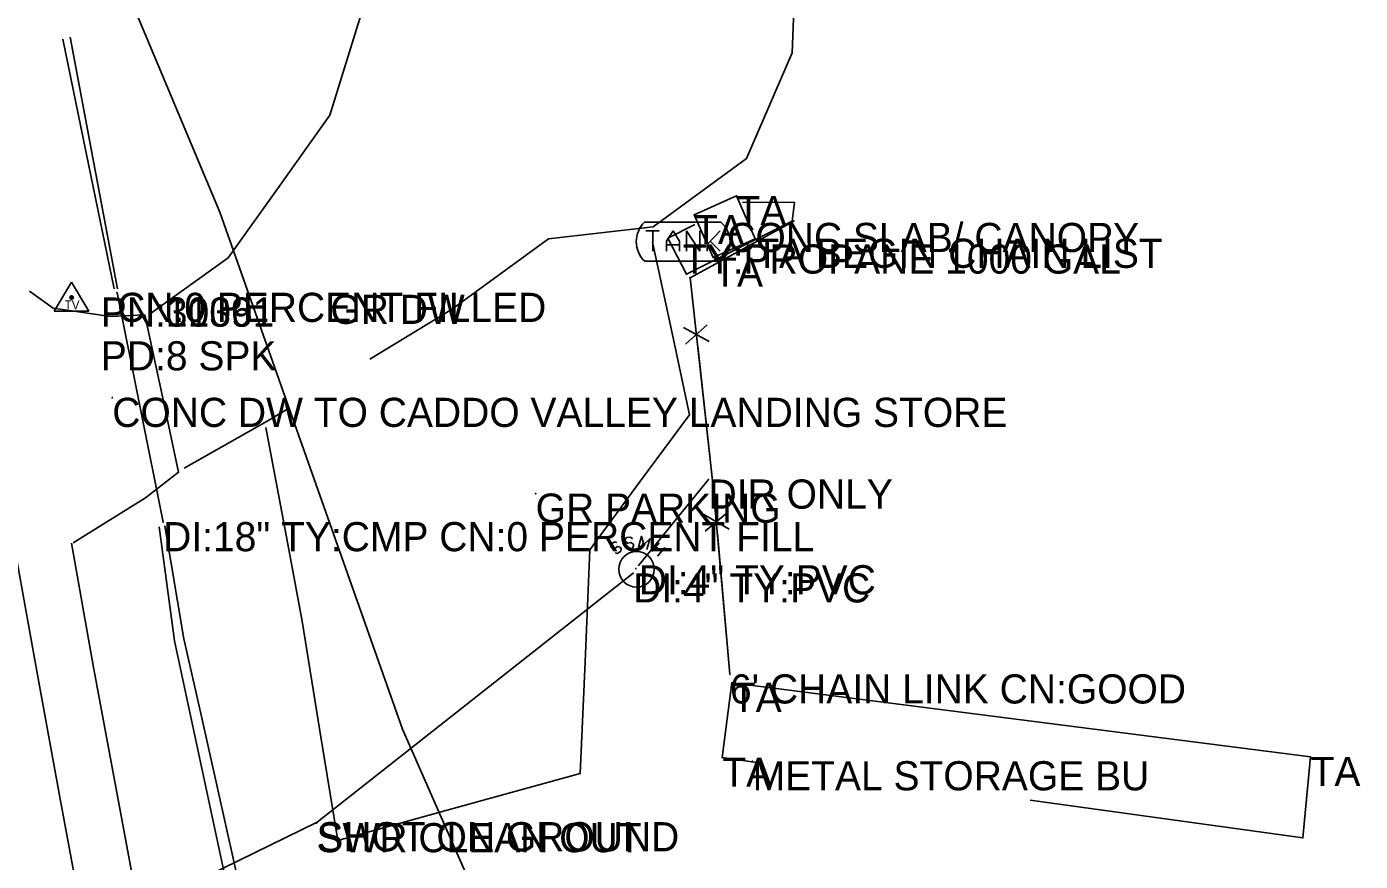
# Model space of a CAD drawing. Extents: x 954793 to 988390, y 1867850 to 1924428.
# Drawn here: x 986234.1 to 986462.7, y 1874102.3 to 1874245.4 of the extents above; entities that cross this region are included whole.
import ezdxf

# ---------------------------------------------------------------- set-up
doc = ezdxf.new("R2010")
doc.units = 0
for name, color, linetype in [('S_BUILDING', 7, 'Continuous'), ('S_BUILDING_ANNOT', 7, 'Continuous'), ('S_DITCHLINE', 7, 'Continuous'), ('S_DRG_PT_SYM', 7, 'Continuous'), ('S_DRIVEWAY', 7, 'Continuous'), ('S_EDGE_CONCRETE', 7, 'Continuous'), ('S_EDGE_PAVEMENT', 7, 'Continuous'), ('S_FENCE', 7, 'Continuous'), ('S_FENCE_ANNOT', 7, 'Continuous'), ('S_FIBER_OPTIC_CABLE', 7, 'Continuous'), ('S_MISC_STRUCTURES', 7, 'Continuous'), ('S_MISC_STRUCTURES_ANNOT', 7, 'Continuous'), ('S_MSC_PT_SYM', 7, 'Continuous'), ('S_SANITARY_SEWER', 7, 'Continuous'), ('S_SANITARY_SEWER_ANNOT', 7, 'Continuous'), ('S_SECONDARY_CTL', 7, 'Continuous'), ('S_SECONDARY_CTL_ANNOT', 7, 'Continuous'), ('S_SHOULDER', 7, 'Continuous'), ('S_SIDE_DRAIN', 7, 'Continuous'), ('S_SIDE_DRAIN_ANNOT', 7, 'Continuous'), ('S_STR_PT_SYM', 7, 'Continuous'), ('S_SURVEY_TEXT_ANNOT', 7, 'Continuous'), ('S_TANK', 7, 'Continuous'), ('S_TANK_ANNOT', 7, 'Continuous'), ('S_UTL_PT_SYM', 7, 'Continuous')]:
    doc.layers.add(name, color=color, linetype=linetype)

msp = doc.modelspace()

# ---------------------------------------------------------------- linework, layer by layer
at = {"layer": 'S_BUILDING'}
for p, q in [((986353.33, 1874120.08), (986354.97, 1874132.91)), ((986354.97, 1874132.91), (986454.17, 1874120.21)), ((986359.61, 1874119.21), (986353.33, 1874120.08)), ((986454.17, 1874120.21), (986452.84, 1874106.35)), ((986452.84, 1874106.35), (986406.12, 1874112.79))]:
    msp.add_line(p, q, dxfattribs=at)
at = {"layer": 'S_DITCHLINE'}
for points in [[(986249.07, 1874200.42), (986244.68, 1874221.82), (986240.3, 1874243.22)], [(986249.65, 1874200.43), (986245.59, 1874222), (986241.54, 1874243.57)], [(986286.86, 1874026.12), (986282.75, 1874041.82), (986278.63, 1874057.53), (986274.52, 1874073.23), (986270.4, 1874088.94), (986267.66, 1874101.73), (986264.92, 1874114.52), (986262.18, 1874127.31), (986259.43, 1874140.1), (986256.81, 1874159.66)], [(986288.04, 1874026.67), (986284.16, 1874042.32), (986280.29, 1874057.96), (986276.41, 1874073.61), (986272.53, 1874089.26), (986269.66, 1874102.06), (986266.79, 1874114.85), (986263.92, 1874127.65), (986261.05, 1874140.45), (986257.75, 1874159.81)]]:
    msp.add_lwpolyline(points, dxfattribs=at)
at = {"layer": 'S_DRG_PT_SYM'}
for points in [[(986249.59, 1874199.77), (986249.59, 1874199.82), (986249.59, 1874199.77), (986249.54, 1874199.77), (986249.59, 1874199.77), (986249.59, 1874199.72), (986249.59, 1874199.77), (986249.64, 1874199.77)], [(986257.48, 1874160.46), (986257.48, 1874160.51), (986257.48, 1874160.46), (986257.43, 1874160.46), (986257.48, 1874160.46), (986257.48, 1874160.41), (986257.48, 1874160.46), (986257.53, 1874160.46)]]:
    msp.add_lwpolyline(points, dxfattribs=at)
at = {"layer": 'S_DRIVEWAY'}
for points in [[(986255.07, 1874196.04), (986268.65, 1874205.74), (986277.36, 1874217.97), (986286.07, 1874230.2), (986291.12, 1874246.64), (986296.17, 1874263.08), (986297.88, 1874275.26), (986289.89, 1874298.72), (986272.33, 1874313.52), (986261.07, 1874320.99), (986249.82, 1874328.46), (986230.02, 1874337.31)], [(986292.9, 1874188.4), (986306.92, 1874196.88), (986323.52, 1874209.02), (986341.49, 1874211.06), (986357.45, 1874222.81), (986365.28, 1874240.88), (986366.13, 1874261.66)], [(986275.1, 1874176.65), (986278.2, 1874160.06), (986281.29, 1874143.47), (986284.35, 1874124.67), (986287.41, 1874105.88), (986308.2, 1874111.62), (986328.99, 1874117.36), (986329.8, 1874136.53), (986330.6, 1874155.7), (986339.16, 1874167.28), (986347.72, 1874178.87), (986344.54, 1874193.67), (986341.35, 1874208.47)], [(986242.03, 1874156.91), (986254.44, 1874164.62), (986260.12, 1874169), (986257.23, 1874182.48), (986254.33, 1874195.97), (986248.46, 1874195.7), (986238.63, 1874197.14), (986234.55, 1874200.03)], [(986261.06, 1874169.68), (986275.32, 1874177.77), (986278.55, 1874179.72)]]:
    msp.add_lwpolyline(points, dxfattribs=at)
at = {"layer": 'S_EDGE_CONCRETE'}
msp.add_lwpolyline([(986348.61, 1874211.49), (986343.99, 1874209.11), (986347.17, 1874202.94), (986365.31, 1874212.05), (986365.68, 1874215.26), (986356.79, 1874215.31)], dxfattribs=at)
at = {"layer": 'S_EDGE_PAVEMENT'}
msp.add_lwpolyline([(986273.98, 1873924.41), (986270.2, 1873945.07), (986266.43, 1873965.72), (986262.54, 1873987.2), (986258.66, 1874008.68), (986254.93, 1874029.28), (986251.21, 1874049.88), (986247.42, 1874071.12), (986243.63, 1874092.36), (986239.78, 1874113.31), (986235.92, 1874134.26), (986232.33, 1874154.29), (986228.74, 1874174.32), (986224.83, 1874195.73), (986220.92, 1874217.13), (986217.11, 1874238.21), (986213.3, 1874259.29), (986209.59, 1874279.77), (986205.88, 1874300.24), (986202.59, 1874318.01), (986199.31, 1874335.79), (986195.2, 1874358.19)], dxfattribs=at)
at = {"layer": 'S_FENCE'}
for p, q in [((986347.81, 1874202.34), (986365.58, 1874212.07)), ((986351.78, 1874166.5), (986347.81, 1874202.34)), ((986351.08, 1874191.4), (986346.69, 1874193.8)), ((986347.01, 1874190.95), (986350.76, 1874194.25)), ((986354.64, 1874134.36), (986351.78, 1874166.5)), ((986354.48, 1874159.26), (986350.14, 1874161.76)), ((986350.4, 1874158.9), (986354.22, 1874162.12))]:
    msp.add_line(p, q, dxfattribs=at)
for points in [[(986347.81, 1874202.34), (986365.58, 1874212.07)], [(986348.73, 1874194.02), (986347.81, 1874202.34)], [(986351.78, 1874166.5), (986349.11, 1874190.61)], [(986352.18, 1874161.94), (986351.78, 1874166.5)], [(986354.64, 1874134.36), (986352.49, 1874158.52)]]:
    msp.add_lwpolyline(points, dxfattribs=at)
at = {"layer": 'S_FIBER_OPTIC_CABLE'}
for p, q in [((986267.22, 1874213.58), (986251.3, 1874251.55)), ((986298.49, 1874124.96), (986267.22, 1874213.58)), ((986311.86, 1874094.61), (986298.49, 1874124.96))]:
    msp.add_line(p, q, dxfattribs=at)
at = {"layer": 'S_MISC_STRUCTURES'}
for p, q in [((986355.76, 1874216.36), (986348.5, 1874213.11)), ((986358.98, 1874209.04), (986355.76, 1874216.36)), ((986348.5, 1874213.11), (986351.77, 1874205.81)), ((986351.77, 1874205.81), (986358.98, 1874209.04))]:
    msp.add_line(p, q, dxfattribs=at)
at = {"layer": 'S_MSC_PT_SYM'}
for points in [[(986355.76, 1874216.36), (986355.76, 1874216.41), (986355.76, 1874216.36), (986355.71, 1874216.36), (986355.76, 1874216.36), (986355.76, 1874216.31), (986355.76, 1874216.36), (986355.81, 1874216.36)], [(986348.5, 1874213.11), (986348.5, 1874213.16), (986348.5, 1874213.11), (986348.45, 1874213.11), (986348.5, 1874213.11), (986348.5, 1874213.06), (986348.5, 1874213.11), (986348.55, 1874213.11)], [(986365.58, 1874212.07), (986365.58, 1874212.12), (986365.58, 1874212.07), (986365.53, 1874212.07), (986365.58, 1874212.07), (986365.58, 1874212.02), (986365.58, 1874212.07), (986365.63, 1874212.07)], [(986354.18, 1874211.75), (986354.18, 1874211.8), (986354.18, 1874211.75), (986354.13, 1874211.75), (986354.18, 1874211.75), (986354.18, 1874211.7), (986354.18, 1874211.75), (986354.23, 1874211.75)], [(986358.98, 1874209.04), (986358.98, 1874209.09), (986358.98, 1874209.04), (986358.93, 1874209.04), (986358.98, 1874209.04), (986358.98, 1874208.99), (986358.98, 1874209.04), (986359.03, 1874209.04)], [(986351.77, 1874205.81), (986351.77, 1874205.86), (986351.77, 1874205.81), (986351.72, 1874205.81), (986351.77, 1874205.81), (986351.77, 1874205.76), (986351.77, 1874205.81), (986351.82, 1874205.81)], [(986347.81, 1874202.34), (986347.81, 1874202.39), (986347.81, 1874202.34), (986347.76, 1874202.34), (986347.81, 1874202.34), (986347.81, 1874202.29), (986347.81, 1874202.34), (986347.86, 1874202.34)], [(986286.15, 1874199.43), (986286.15, 1874199.48), (986286.15, 1874199.43), (986286.1, 1874199.43), (986286.15, 1874199.43), (986286.15, 1874199.38), (986286.15, 1874199.43), (986286.2, 1874199.43)], [(986248.76, 1874181.77), (986248.76, 1874181.82), (986248.76, 1874181.77), (986248.71, 1874181.77), (986248.76, 1874181.77), (986248.76, 1874181.72), (986248.76, 1874181.77), (986248.81, 1874181.77)], [(986351.78, 1874166.5), (986351.78, 1874166.55), (986351.78, 1874166.5), (986351.73, 1874166.5), (986351.78, 1874166.5), (986351.78, 1874166.45), (986351.78, 1874166.5), (986351.83, 1874166.5)], [(986321.34, 1874165.35), (986321.34, 1874165.4), (986321.34, 1874165.35), (986321.29, 1874165.35), (986321.34, 1874165.35), (986321.34, 1874165.3), (986321.34, 1874165.35), (986321.39, 1874165.35)], [(986354.64, 1874134.36), (986354.64, 1874134.41), (986354.64, 1874134.36), (986354.59, 1874134.36), (986354.64, 1874134.36), (986354.64, 1874134.31), (986354.64, 1874134.36), (986354.69, 1874134.36)], [(986358.53, 1874119.47), (986358.53, 1874119.52), (986358.53, 1874119.47), (986358.48, 1874119.47), (986358.53, 1874119.47), (986358.53, 1874119.42), (986358.53, 1874119.47), (986358.58, 1874119.47)], [(986283.77, 1874108.86), (986283.77, 1874108.91), (986283.77, 1874108.86), (986283.72, 1874108.86), (986283.77, 1874108.86), (986283.77, 1874108.81), (986283.77, 1874108.86), (986283.82, 1874108.86)]]:
    msp.add_lwpolyline(points, dxfattribs=at)
at = {"layer": 'S_SANITARY_SEWER'}
for p, q in [((986339.01, 1874153.07), (986350.98, 1874167.76)), ((986334.3, 1874156.67), (986334.22, 1874156.29)), ((986334.22, 1874156.29), (986334.41, 1874156.02)), ((986334.84, 1874157.06), (986334.3, 1874156.67)), ((986334.41, 1874156.02), (986334.84, 1874155.9)), ((986335.26, 1874156.98), (986334.84, 1874157.06)), ((986334.84, 1874155.9), (986335.38, 1874156.25)), ((986335.38, 1874155.09), (986334.99, 1874155.16)), ((986335.38, 1874156.25), (986335.85, 1874156.17)), ((986335.92, 1874155.47), (986335.38, 1874155.09)), ((986335.85, 1874156.17), (986336, 1874155.9)), ((986336, 1874155.9), (986335.92, 1874155.47)), ((986341.27, 1874155.43), (986342.51, 1874156.91)), ((986341.93, 1874156.21), (986342.9, 1874155.4)), ((986343.48, 1874156.09), (986342.24, 1874154.62)), ((986338.04, 1874151.68), (986283.91, 1874109.02)), ((986283.91, 1874109.02), (986177.26, 1874057))]:
    msp.add_line(p, q, dxfattribs=at)
for points in [[(986337.94, 1874157.6), (986337.59, 1874157.88), (986336.93, 1874157.8), (986336.7, 1874157.45), (986336.74, 1874157.14), (986337.09, 1874156.83), (986337.71, 1874156.95), (986338.09, 1874156.64), (986338.13, 1874156.33), (986337.86, 1874155.94), (986337.24, 1874155.86), (986336.89, 1874156.13)], [(986340.38, 1874155.74), (986340.92, 1874157.6), (986339.88, 1874156.6), (986339.49, 1874158.03), (986338.95, 1874156.17)]]:
    msp.add_lwpolyline(points, dxfattribs=at)
msp.add_circle((986338.62, 1874152.37), 3.05, dxfattribs=at)
at = {"layer": 'S_SECONDARY_CTL'}
for p, q in [((986241.8, 1874201.57), (986238.79, 1874196.61)), ((986241.8, 1874201.57), (986244.75, 1874196.61)), ((986238.79, 1874196.61), (986244.75, 1874196.61))]:
    msp.add_line(p, q, dxfattribs=at)
for radius in [0.311, 0.183, 0.103]:
    msp.add_circle((986241.8, 1874198.96), radius, dxfattribs=at)
at = {"layer": 'S_SHOULDER'}
msp.add_lwpolyline([(986283.68, 1873926.35), (986279.85, 1873947.2), (986276.02, 1873968.05), (986272.12, 1873989.23), (986268.21, 1874010.41), (986264.56, 1874031), (986260.92, 1874051.59), (986257.1, 1874072.87), (986253.28, 1874094.15), (986249.38, 1874115.01), (986245.48, 1874135.87), (986241.8, 1874156.84)], dxfattribs=at)
at = {"layer": 'S_SIDE_DRAIN'}
msp.add_line((986257.48, 1874160.46), (986249.59, 1874199.77), dxfattribs=at)
at = {"layer": 'S_STR_PT_SYM'}
for points in [[(986354.97, 1874132.91), (986354.97, 1874132.96), (986354.97, 1874132.91), (986354.92, 1874132.91), (986354.97, 1874132.91), (986354.97, 1874132.86), (986354.97, 1874132.91), (986355.02, 1874132.91)], [(986353.33, 1874120.08), (986353.33, 1874120.13), (986353.33, 1874120.08), (986353.28, 1874120.08), (986353.33, 1874120.08), (986353.33, 1874120.03), (986353.33, 1874120.08), (986353.38, 1874120.08)], [(986454.17, 1874120.21), (986454.17, 1874120.26), (986454.17, 1874120.21), (986454.12, 1874120.21), (986454.17, 1874120.21), (986454.17, 1874120.16), (986454.17, 1874120.21), (986454.22, 1874120.21)], [(986452.84, 1874106.35), (986452.84, 1874106.4), (986452.84, 1874106.35), (986452.79, 1874106.35), (986452.84, 1874106.35), (986452.84, 1874106.3), (986452.84, 1874106.35), (986452.89, 1874106.35)]]:
    msp.add_lwpolyline(points, dxfattribs=at)
at = {"layer": 'S_TANK'}
for p, q in [((986339.99, 1874211.87), (986353.1, 1874211.87)), ((986340.25, 1874210.38), (986342.51, 1874210.38)), ((986341.41, 1874210.38), (986341.41, 1874206.89)), ((986343.74, 1874208.64), (986344.9, 1874210.38)), ((986344.9, 1874210.38), (986346, 1874208.64)), ((986347.22, 1874206.89), (986347.22, 1874210.38)), ((986347.22, 1874210.38), (986349.48, 1874206.89)), ((986349.48, 1874206.89), (986349.48, 1874210.38)), ((986350.71, 1874210.38), (986350.71, 1874206.89)), ((986350.71, 1874208.05), (986352.97, 1874210.38)), ((986343.74, 1874206.89), (986343.74, 1874208.64)), ((986346, 1874207.99), (986343.74, 1874207.99)), ((986346, 1874208.64), (986346, 1874206.89)), ((986351.29, 1874208.57), (986352.97, 1874206.89)), ((986339.99, 1874205.21), (986353.1, 1874205.21))]:
    msp.add_line(p, q, dxfattribs=at)
for centre, radius, start, end in [((986343.17, 1874208.54), 4.6, 133.7339, 226.2661), ((986350.31, 1874208.54), 4.34, 309.9965, 50.0035)]:
    msp.add_arc(centre, radius, start, end, dxfattribs=at)
at = {"layer": 'S_UTL_PT_SYM'}
for points in [[(986267.22, 1874213.58), (986267.22, 1874213.63), (986267.22, 1874213.58), (986267.17, 1874213.58), (986267.22, 1874213.58), (986267.22, 1874213.53), (986267.22, 1874213.58), (986267.27, 1874213.58)], [(986350.98, 1874167.76), (986350.98, 1874167.81), (986350.98, 1874167.76), (986350.93, 1874167.76), (986350.98, 1874167.76), (986350.98, 1874167.71), (986350.98, 1874167.76), (986351.03, 1874167.76)], [(986339.01, 1874153.07), (986339.01, 1874153.12), (986339.01, 1874153.07), (986338.96, 1874153.07), (986339.01, 1874153.07), (986339.01, 1874153.02), (986339.01, 1874153.07), (986339.06, 1874153.07)], [(986338.04, 1874151.68), (986338.04, 1874151.73), (986338.04, 1874151.68), (986337.99, 1874151.68), (986338.04, 1874151.68), (986338.04, 1874151.63), (986338.04, 1874151.68), (986338.09, 1874151.68)], [(986338.52, 1874152.48), (986338.52, 1874152.53), (986338.52, 1874152.48), (986338.47, 1874152.48), (986338.52, 1874152.48), (986338.52, 1874152.43), (986338.52, 1874152.48), (986338.57, 1874152.48)], [(986298.49, 1874124.96), (986298.49, 1874125.01), (986298.49, 1874124.96), (986298.44, 1874124.96), (986298.49, 1874124.96), (986298.49, 1874124.91), (986298.49, 1874124.96), (986298.54, 1874124.96)], [(986283.91, 1874109.02), (986283.91, 1874109.07), (986283.91, 1874109.02), (986283.86, 1874109.02), (986283.91, 1874109.02), (986283.91, 1874108.97), (986283.91, 1874109.02), (986283.96, 1874109.02)]]:
    msp.add_lwpolyline(points, dxfattribs=at)

# ---------------------------------------------------------------- texts
at = {"layer": 'S_BUILDING_ANNOT'}
for p in [(986354.97, 1874127.91), (986353.33, 1874115.08), (986454.17, 1874115.21)]:
    msp.add_text('TA', height=5, dxfattribs=at).set_placement(p)
at = {"layer": 'S_FENCE_ANNOT'}
msp.add_text("6' CHAIN LINK CN:GOOD", height=5, dxfattribs=at).set_placement((986354.64, 1874129.36))
at = {"layer": 'S_MISC_STRUCTURES_ANNOT'}
for s, p in [('TA', (986355.76, 1874211.36)), ('TA', (986348.5, 1874208.11)), ('TA BEGIN CHAIN LIST', (986358.98, 1874204.04)), ('TA', (986351.77, 1874200.81)), ('SWR CLEAN OUT', (986283.77, 1874103.86))]:
    msp.add_text(s, height=5, dxfattribs=at).set_placement(p)
at = {"layer": 'S_SANITARY_SEWER_ANNOT'}
for s, p in [('DIR ONLY', (986350.98, 1874162.76)), ('DI:4" TY:PVC', (986339.01, 1874148.07)), ('DI:4" TY:PVC', (986338.04, 1874146.68)), ('SHOT ON GROUND', (986283.91, 1874104.02))]:
    msp.add_text(s, height=5, dxfattribs=at).set_placement(p)
at = {"layer": 'S_SECONDARY_CTL'}
msp.add_text('TV', height=1.5, rotation=360, dxfattribs=at).set_placement((986240.59, 1874196.95))
at = {"layer": 'S_SECONDARY_CTL_ANNOT'}
for s, p in [('PN:1139', (986246.8, 1874193.96)), ('PN:30061', (986246.8, 1874193.96)), ('PD:8 SPK', (986246.8, 1874186.46)), ('PD:8 SPK', (986246.8, 1874186.46))]:
    msp.add_text(s, height=5, dxfattribs=at).set_placement(p)
at = {"layer": 'S_SIDE_DRAIN_ANNOT'}
for s, p in [('CN:0 PERCENT FILLED', (986249.59, 1874194.77)), ('DI:18" TY:CMP CN:0 PERCENT FILL', (986257.48, 1874155.46))]:
    msp.add_text(s, height=5, dxfattribs=at).set_placement(p)
at = {"layer": 'S_SURVEY_TEXT_ANNOT'}
for s, p in [('CONC SLAB/ CANOPY', (986354.18, 1874206.75)), ('GR DW', (986286.15, 1874194.43)), ('CONC DW TO CADDO VALLEY LANDING STORE', (986248.76, 1874176.77)), ('GR PARKING', (986321.34, 1874160.35)), ('METAL STORAGE BU', (986358.53, 1874114.47))]:
    msp.add_text(s, height=5, dxfattribs=at).set_placement(p)
at = {"layer": 'S_TANK_ANNOT'}
msp.add_text('TY:PROPANE 1000 GAL', height=5, dxfattribs=at).set_placement((986346.58, 1874203.05))

doc.saveas('drawing.dxf')
